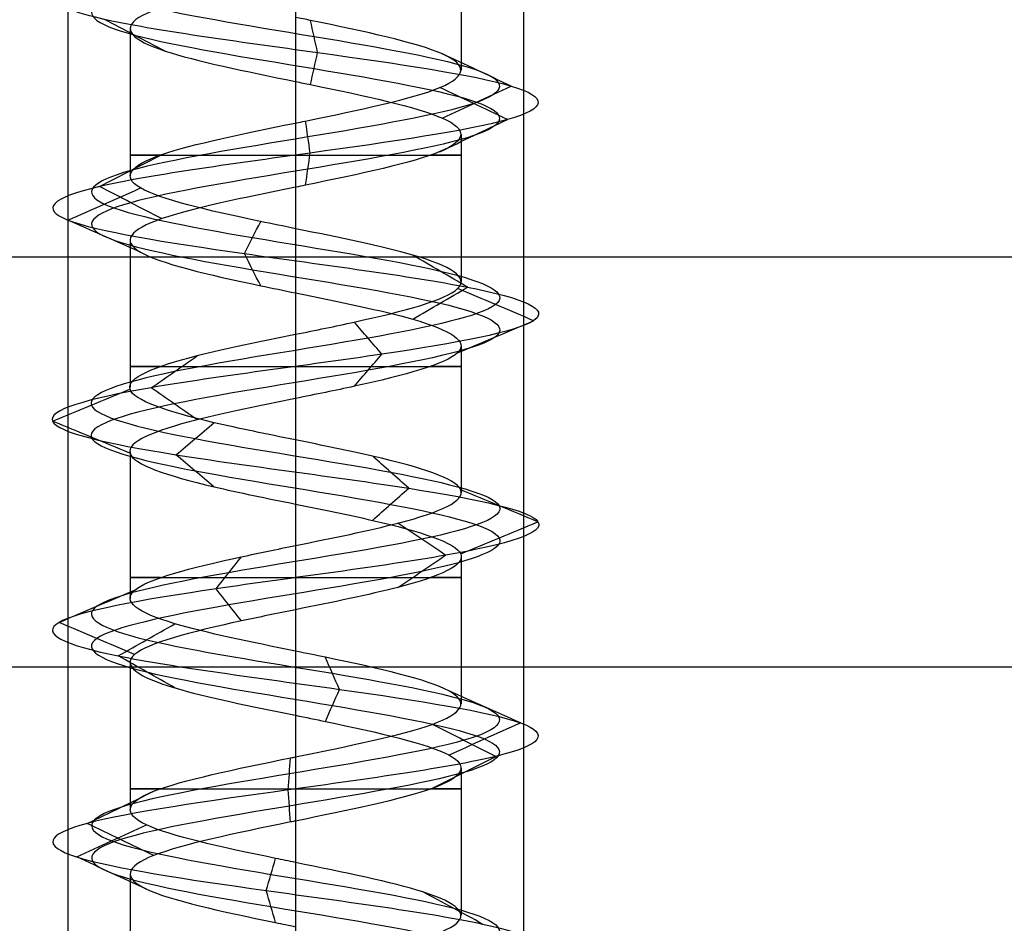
# Model space of a CAD drawing. Header units: millimetres. Extents: x -646 to 654, y -203 to 198.
# Tile 487 of 656: x -127 to -117, y 123 to 132. Entities that reach past the tile are written whole.
import ezdxf

# ---------------------------------------------------------------- set-up
doc = ezdxf.new("R2010")
doc.units = ezdxf.units.MM
doc.layers.add('Default', color=7, linetype='Continuous', true_color=0x000000)

msp = doc.modelspace()

# ---------------------------------------------------------------- linework, layer by layer
at = {"layer": 'Default', "color": 9, "true_color": 0xbebcba}
for p, q in [((-122.568, 133.503, 776.822), (-122.568, 131.887, 776.822)), ((-126.2, 132.343, 776.822), (-126.2, 130.728, 776.822)), ((-124.384, 131.763, 775.003), (-124.384, 130.148, 775.006)), ((-122.568, 131.183, 776.822), (-122.568, 129.57, 776.822)), ((-126.2, 130.024, 776.822), (-126.2, 128.41, 776.822)), ((-124.384, 129.444, 775.006), (-124.384, 127.831, 775.011)), ((-122.568, 128.864, 776.822), (-122.568, 127.251, 776.822)), ((-126.2, 127.705, 776.822), (-126.2, 126.092, 776.822)), ((-124.384, 127.127, 775.011), (-124.384, 125.513, 775.005)), ((-122.568, 126.548, 776.822), (-122.568, 124.934, 776.822)), ((-126.2, 125.389, 776.822), (-126.2, 123.774, 776.822)), ((-124.384, 124.809, 775.005), (-124.384, 123.194, 775.003)), ((-122.568, 124.229, 776.822), (-122.568, 122.615, 776.822)), ((-126.2, 123.07, 776.822), (-126.2, 121.456, 776.822))]:
    msp.add_line(p, q, dxfattribs=at)
at = {"layer": 'Default'}
for p, q in [((-636.384, 129.84, 780.822), (-1.884, 129.84, 780.822)), ((-636.384, 129.84, 873.822), (-1.884, 129.84, 873.822))]:
    msp.add_line(p, q, dxfattribs=at)
at = {"layer": 'Default', "color": 9, "true_color": 0xbebcba, "extrusion": (0, -1, 0)}
for centre, start, end in [((-124.384, 776.822, -130.956), 144.5389, 270), ((-124.384, 776.822, -130.956), 270, 35.3645), ((-124.384, 776.822, -128.638), 144.5782, 270), ((-124.384, 776.822, -128.638), 270, 35.2203), ((-124.384, 776.822, -126.32), 144.6441, 270), ((-124.384, 776.822, -126.32), 270, 35.432), ((-124.384, 776.822, -124.001), 144.6197, 270), ((-124.384, 776.822, -124.001), 270, 35.4392)]:
    msp.add_arc(centre, 1.816, start, end, dxfattribs=at)
at = {"layer": 'Default', "color": 9, "true_color": 0xbebcba}
for points, degree in [([(-124.384, 139.246, 774.583), (-123.64, 139.123, 774.583), (-122.165, 138.878, 775.383), (-121.97, 138.51, 777.91), (-123.987, 138.143, 779.438), (-126.365, 137.775, 778.577), (-126.934, 137.407, 776.111), (-125.172, 137.039, 774.296), (-122.69, 136.672, 774.789), (-121.757, 136.304, 777.141), (-123.226, 135.936, 779.202), (-125.754, 135.568, 779.087), (-127.03, 135.2, 776.902), (-125.888, 134.833, 774.644), (-123.372, 134.465, 774.377), (-121.781, 134.097, 776.345), (-122.57, 133.729, 778.749), (-125.018, 133.361, 779.392), (-126.886, 132.994, 777.686), (-126.468, 132.626, 775.19), (-124.145, 132.258, 774.187), (-122.041, 131.89, 775.592), (-122.079, 131.523, 778.122), (-124.225, 131.155, 779.464), (-126.516, 130.787, 778.391), (-126.859, 130.419, 775.884), (-124.94, 130.051, 774.235), (-122.513, 129.684, 774.951), (-121.797, 129.316, 777.378), (-123.446, 128.948, 779.297), (-125.953, 128.58, 778.954), (-127.026, 128.212, 776.662), (-125.684, 127.845, 774.517), (-123.154, 127.477, 774.479), (-121.749, 127.109, 776.583), (-122.752, 126.741, 778.906), (-125.248, 126.374, 779.324), (-126.954, 126.006, 777.456), (-126.311, 125.638, 775.008), (-123.907, 125.27, 774.219), (-121.939, 124.902, 775.809), (-122.206, 124.535, 778.326), (-124.464, 124.167, 779.468), (-126.649, 123.799, 778.191), (-126.764, 123.431, 775.664), (-124.703, 123.064, 774.195), (-122.351, 122.696, 775.128), (-121.858, 122.328, 777.61), (-123.674, 121.96, 779.372), (-126.139, 121.592, 778.803), (-127.001, 121.225, 776.424), (-125.471, 120.857, 774.409), (-122.947, 120.489, 774.6), (-121.738, 120.121, 776.822), (-122.947, 119.753, 779.045), (-125.471, 119.386, 779.236), (-127.001, 119.018, 777.22), (-126.139, 118.65, 774.841), (-123.674, 118.282, 774.273), (-121.858, 117.915, 776.035), (-122.351, 117.547, 778.517), (-124.703, 117.179, 779.449), (-126.764, 116.811, 777.981), (-126.649, 116.443, 775.453), (-124.464, 116.076, 774.177), (-122.206, 115.708, 775.319), (-121.939, 115.34, 777.835), (-123.907, 114.972, 779.425), (-126.311, 114.604, 778.636), (-126.954, 114.237, 776.189), (-125.248, 113.869, 774.32), (-122.752, 113.501, 774.739), (-121.749, 113.133, 777.062), (-123.154, 112.766, 779.166), (-125.684, 112.398, 779.127), (-127.026, 112.03, 776.982), (-125.953, 111.662, 774.691), (-123.446, 111.294, 774.348), (-121.797, 110.927, 776.267), (-122.513, 110.559, 778.694), (-124.94, 110.191, 779.41), (-126.859, 109.823, 777.761), (-126.516, 109.455, 775.254), (-124.225, 109.088, 774.181), (-122.079, 108.72, 775.522), (-122.041, 108.352, 778.052), (-124.145, 107.984, 779.458), (-126.468, 107.617, 778.454), (-126.886, 107.249, 775.959), (-125.018, 106.881, 774.253), (-122.57, 106.513, 774.895), (-121.781, 106.145, 777.299), (-123.372, 105.778, 779.267), (-125.888, 105.41, 779), (-127.03, 105.042, 776.742), (-125.754, 104.674, 774.557), (-123.226, 104.307, 774.443), (-121.757, 103.939, 776.503), (-122.69, 103.571, 778.855), (-125.172, 103.203, 779.349), (-126.934, 102.835, 777.533), (-126.365, 102.468, 775.067), (-123.987, 102.1, 774.206), (-121.97, 101.732, 775.735), (-122.165, 101.364, 778.262), (-123.64, 101.119, 779.062), (-124.384, 100.996, 779.062)], 3), ([(-124.384, 139.069, 774.156), (-123.499, 138.947, 774.156), (-121.742, 138.702, 775.109), (-121.51, 138.334, 778.116), (-123.911, 137.966, 779.936), (-126.742, 137.598, 778.912), (-127.419, 137.231, 775.976), (-125.321, 136.863, 773.815), (-122.368, 136.495, 774.402), (-121.257, 136.127, 777.202), (-123.005, 135.759, 779.655), (-126.014, 135.392, 779.518), (-127.533, 135.024, 776.917), (-126.174, 134.656, 774.23), (-123.179, 134.288, 773.912), (-121.286, 133.92, 776.254), (-122.225, 133.553, 779.116), (-125.138, 133.185, 779.881), (-127.362, 132.817, 777.85), (-126.864, 132.449, 774.879), (-124.099, 132.082, 773.685), (-121.595, 131.714, 775.358), (-121.64, 131.346, 778.37), (-124.194, 130.978, 779.967), (-126.922, 130.61, 778.689), (-127.33, 130.243, 775.705), (-125.046, 129.875, 773.742), (-122.157, 129.507, 774.595), (-121.304, 129.139, 777.483), (-123.267, 128.771, 779.768), (-126.251, 128.404, 779.36), (-127.529, 128.036, 776.632), (-125.932, 127.668, 774.078), (-122.92, 127.3, 774.033), (-121.247, 126.933, 776.537), (-122.442, 126.565, 779.302), (-125.412, 126.197, 779.8), (-127.443, 125.829, 777.576), (-126.678, 125.461, 774.663), (-123.817, 125.094, 773.724), (-121.474, 124.726, 775.617), (-121.792, 124.358, 778.612), (-124.48, 123.99, 779.971), (-127.08, 123.623, 778.452), (-127.217, 123.255, 775.443), (-124.764, 122.887, 773.695), (-121.964, 122.519, 774.805), (-121.377, 122.151, 777.759), (-123.538, 121.784, 779.857), (-126.473, 121.416, 779.18), (-127.499, 121.048, 776.348), (-125.677, 120.68, 773.95), (-122.674, 120.312, 774.177), (-121.234, 119.945, 776.822), (-122.674, 119.577, 779.468), (-125.677, 119.209, 779.695), (-127.499, 118.841, 777.296), (-126.473, 118.474, 774.464), (-123.538, 118.106, 773.788), (-121.377, 117.738, 775.885), (-121.964, 117.37, 778.839), (-124.764, 117.002, 779.949), (-127.217, 116.635, 778.201), (-127.08, 116.267, 775.193), (-124.48, 115.899, 773.673), (-121.792, 115.531, 775.033), (-121.474, 115.163, 778.028), (-123.817, 114.796, 779.921), (-126.678, 114.428, 778.981), (-127.443, 114.06, 776.068), (-125.412, 113.692, 773.844), (-122.442, 113.325, 774.342), (-121.247, 112.957, 777.107), (-122.92, 112.589, 779.612), (-125.932, 112.221, 779.566), (-127.529, 111.853, 777.012), (-126.251, 111.486, 774.285), (-123.267, 111.118, 773.877), (-121.304, 110.75, 776.161), (-122.157, 110.382, 779.05), (-125.046, 110.015, 779.902), (-127.33, 109.647, 777.939), (-126.922, 109.279, 774.955), (-124.194, 108.911, 773.678), (-121.64, 108.543, 775.275), (-121.595, 108.176, 778.286), (-124.099, 107.808, 779.959), (-126.864, 107.44, 778.765), (-127.362, 107.072, 775.795), (-125.138, 106.704, 773.764), (-122.225, 106.337, 774.528), (-121.286, 105.969, 777.39), (-123.179, 105.601, 779.733), (-126.174, 105.233, 779.415), (-127.533, 104.866, 776.727), (-126.014, 104.498, 774.126), (-123.005, 104.13, 773.99), (-121.257, 103.762, 776.442), (-122.368, 103.394, 779.242), (-125.321, 103.027, 779.83), (-127.419, 102.659, 777.668), (-126.742, 102.291, 774.733), (-123.911, 101.923, 773.709), (-121.51, 101.555, 775.528), (-121.742, 101.188, 778.535), (-123.499, 100.942, 779.488), (-124.384, 100.82, 779.488)], 3), ([(-124.384, 138.893, 774.583), (-123.64, 138.77, 774.583), (-122.165, 138.525, 775.383), (-121.97, 138.157, 777.909), (-123.987, 137.79, 779.438), (-126.365, 137.422, 778.577), (-126.934, 137.054, 776.111), (-125.172, 136.686, 774.296), (-122.69, 136.318, 774.789), (-121.757, 135.951, 777.141), (-123.226, 135.583, 779.202), (-125.753, 135.215, 779.087), (-127.03, 134.847, 776.902), (-125.888, 134.479, 774.644), (-123.372, 134.112, 774.377), (-121.781, 133.744, 776.345), (-122.57, 133.376, 778.749), (-125.018, 133.008, 779.392), (-126.886, 132.641, 777.686), (-126.468, 132.273, 775.19), (-124.145, 131.905, 774.187), (-122.041, 131.537, 775.592), (-122.079, 131.169, 778.122), (-124.225, 130.802, 779.464), (-126.516, 130.434, 778.391), (-126.859, 130.066, 775.884), (-124.94, 129.698, 774.235), (-122.513, 129.331, 774.951), (-121.797, 128.963, 777.378), (-123.446, 128.595, 779.297), (-125.953, 128.227, 778.954), (-127.026, 127.859, 776.662), (-125.684, 127.492, 774.517), (-123.154, 127.124, 774.479), (-121.749, 126.756, 776.583), (-122.752, 126.388, 778.905), (-125.248, 126.02, 779.324), (-126.954, 125.653, 777.456), (-126.311, 125.285, 775.008), (-123.907, 124.917, 774.219), (-121.939, 124.549, 775.809), (-122.206, 124.182, 778.326), (-124.464, 123.814, 779.468), (-126.649, 123.446, 778.191), (-126.764, 123.078, 775.664), (-124.703, 122.71, 774.195), (-122.351, 122.343, 775.128), (-121.858, 121.975, 777.61), (-123.674, 121.607, 779.372), (-126.139, 121.239, 778.803), (-127.001, 120.871, 776.424), (-125.471, 120.504, 774.409), (-122.947, 120.136, 774.6), (-121.738, 119.768, 776.822), (-122.947, 119.4, 779.045), (-125.471, 119.033, 779.236), (-127.001, 118.665, 777.22), (-126.139, 118.297, 774.841), (-123.674, 117.929, 774.273), (-121.858, 117.561, 776.035), (-122.351, 117.194, 778.517), (-124.703, 116.826, 779.449), (-126.764, 116.458, 777.981), (-126.649, 116.09, 775.453), (-124.464, 115.722, 774.177), (-122.206, 115.355, 775.319), (-121.939, 114.987, 777.835), (-123.907, 114.619, 779.425), (-126.311, 114.251, 778.636), (-126.954, 113.884, 776.189), (-125.248, 113.516, 774.32), (-122.752, 113.148, 774.739), (-121.749, 112.78, 777.062), (-123.154, 112.412, 779.166), (-125.684, 112.045, 779.127), (-127.026, 111.677, 776.982), (-125.953, 111.309, 774.691), (-123.446, 110.941, 774.348), (-121.797, 110.574, 776.267), (-122.513, 110.206, 778.694), (-124.94, 109.838, 779.41), (-126.859, 109.47, 777.761), (-126.516, 109.102, 775.254), (-124.225, 108.735, 774.181), (-122.079, 108.367, 775.522), (-122.041, 107.999, 778.052), (-124.145, 107.631, 779.458), (-126.468, 107.263, 778.454), (-126.886, 106.896, 775.959), (-125.018, 106.528, 774.253), (-122.57, 106.16, 774.895), (-121.781, 105.792, 777.299), (-123.372, 105.425, 779.267), (-125.888, 105.057, 779), (-127.03, 104.689, 776.742), (-125.753, 104.321, 774.557), (-123.226, 103.953, 774.443), (-121.757, 103.586, 776.503), (-122.69, 103.218, 778.855), (-125.172, 102.85, 779.349), (-126.934, 102.482, 777.533), (-126.365, 102.114, 775.067), (-123.987, 101.747, 774.206), (-121.97, 101.379, 775.735), (-122.165, 101.011, 778.262), (-123.64, 100.766, 779.062), (-124.384, 100.643, 779.062)], 3), ([(-124.384, 132.922, 778.638), (-124.384, 132.115, 778.638), (-124.384, 131.308, 778.638)], 2), ([(-125.816, 132.097, 775.701), (-126.039, 132.214, 775.526), (-126.263, 132.332, 775.351), (-126.486, 132.449, 775.175)], 3), ([(-124.143, 132.082, 774.163), (-124.168, 132.199, 774.446), (-124.194, 132.317, 774.729), (-124.22, 132.434, 775.012)], 3), ([(-124.22, 131.729, 775.012), (-124.194, 131.847, 774.729), (-124.168, 131.964, 774.446), (-124.143, 132.082, 774.163)], 3), ([(-122.02, 131.714, 775.581), (-122.272, 131.831, 775.713), (-122.523, 131.949, 775.846), (-122.775, 132.066, 775.978)], 3), ([(-122.059, 131.346, 778.134), (-122.306, 131.464, 777.994), (-122.554, 131.581, 777.855), (-122.802, 131.699, 777.715)], 3), ([(-122.775, 131.361, 775.978), (-122.523, 131.479, 775.846), (-122.272, 131.596, 775.713), (-122.02, 131.714, 775.581)], 3), ([(-122.802, 130.993, 777.715), (-122.554, 131.111, 777.855), (-122.306, 131.228, 777.994), (-122.059, 131.346, 778.134)], 3), ([(-124.223, 130.978, 779.488), (-124.24, 131.096, 779.204), (-124.257, 131.214, 778.919), (-124.275, 131.331, 778.635)], 3), ([(-126.535, 130.61, 778.405), (-126.306, 130.728, 778.236), (-126.077, 130.845, 778.068), (-125.848, 130.963, 777.899)], 3), ([(-124.275, 130.625, 778.636), (-124.257, 130.743, 778.92), (-124.24, 130.861, 779.204), (-124.223, 130.978, 779.488)], 3), ([(-126.881, 130.243, 775.875), (-126.616, 130.36, 775.976), (-126.35, 130.477, 776.077), (-126.085, 130.595, 776.177)], 3), ([(-125.848, 130.258, 777.899), (-126.077, 130.375, 778.068), (-126.306, 130.493, 778.236), (-126.535, 130.61, 778.405)], 3), ([(-124.384, 130.604, 778.638), (-124.384, 129.797, 778.638), (-124.384, 128.99, 778.638)], 2), ([(-126.084, 129.89, 776.178), (-126.35, 130.008, 776.077), (-126.615, 130.125, 775.976), (-126.881, 130.243, 775.875)], 3), ([(-124.945, 129.875, 774.211), (-124.885, 129.992, 774.489), (-124.826, 130.109, 774.766), (-124.766, 130.227, 775.043)], 3), ([(-124.766, 129.522, 775.045), (-124.826, 129.64, 774.767), (-124.885, 129.757, 774.489), (-124.945, 129.875, 774.211)], 3), ([(-122.496, 129.507, 774.934), (-122.697, 129.625, 775.135), (-122.898, 129.742, 775.336), (-123.099, 129.859, 775.537)], 3), ([(-123.099, 129.155, 775.536), (-122.898, 129.272, 775.336), (-122.697, 129.39, 775.135), (-122.496, 129.507, 774.934)], 3), ([(-121.774, 129.139, 777.383), (-122.051, 129.257, 777.323), (-122.329, 129.374, 777.263), (-122.607, 129.492, 777.204)], 3), ([(-123.437, 128.771, 779.319), (-123.538, 128.889, 779.054), (-123.639, 129.006, 778.789), (-123.739, 129.123, 778.524)], 3), ([(-122.606, 128.787, 777.204), (-122.328, 128.905, 777.264), (-122.051, 129.022, 777.323), (-121.774, 129.139, 777.383)], 3), ([(-125.967, 128.404, 778.973), (-125.799, 128.521, 778.745), (-125.631, 128.638, 778.517), (-125.463, 128.755, 778.289)], 3), ([(-123.739, 128.42, 778.524), (-123.638, 128.537, 778.789), (-123.538, 128.654, 779.054), (-123.437, 128.771, 779.319)], 3), ([(-127.05, 128.036, 776.661), (-126.767, 128.153, 776.678), (-126.484, 128.27, 776.695), (-126.202, 128.387, 776.712)], 3), ([(-125.463, 128.052, 778.289), (-125.631, 128.169, 778.517), (-125.799, 128.287, 778.745), (-125.967, 128.404, 778.973)], 3), ([(-124.384, 128.286, 778.638), (-124.384, 127.479, 778.638), (-124.384, 126.672, 778.638)], 2), ([(-126.202, 127.685, 776.712), (-126.484, 127.802, 776.695), (-126.767, 127.919, 776.678), (-127.05, 128.036, 776.661)], 3), ([(-125.696, 127.668, 774.496), (-125.557, 127.785, 774.743), (-125.418, 127.902, 774.99), (-125.279, 128.02, 775.237)], 3), ([(-125.279, 127.317, 775.237), (-125.418, 127.434, 774.99), (-125.557, 127.551, 774.743), (-125.696, 127.668, 774.496)], 3), ([(-123.143, 127.3, 774.458), (-123.275, 127.417, 774.709), (-123.407, 127.535, 774.959), (-123.538, 127.652, 775.21)], 3), ([(-123.538, 126.949, 775.21), (-123.407, 127.066, 774.959), (-123.275, 127.183, 774.709), (-123.143, 127.3, 774.458)], 3), ([(-121.725, 126.933, 776.581), (-122.007, 127.05, 776.606), (-122.289, 127.167, 776.632), (-122.571, 127.284, 776.657)], 3), ([(-122.738, 126.565, 778.924), (-122.912, 126.682, 778.701), (-123.087, 126.799, 778.478), (-123.262, 126.916, 778.255)], 3), ([(-122.571, 126.581, 776.657), (-122.289, 126.698, 776.632), (-122.007, 126.815, 776.606), (-121.725, 126.933, 776.581)], 3), ([(-125.255, 126.197, 779.346), (-125.163, 126.314, 779.078), (-125.07, 126.431, 778.81), (-124.978, 126.549, 778.542)], 3), ([(-123.262, 126.213, 778.255), (-123.087, 126.33, 778.478), (-122.912, 126.448, 778.701), (-122.738, 126.565, 778.924)], 3), ([(-126.977, 125.829, 777.461), (-126.701, 125.947, 777.393), (-126.425, 126.064, 777.325), (-126.15, 126.182, 777.257)], 3), ([(-124.978, 125.845, 778.542), (-125.07, 125.963, 778.81), (-125.163, 126.08, 779.078), (-125.255, 126.197, 779.346)], 3), ([(-124.384, 125.968, 778.638), (-124.384, 125.161, 778.638), (-124.384, 124.354, 778.638)], 2), ([(-126.15, 125.477, 777.257), (-126.426, 125.594, 777.325), (-126.701, 125.712, 777.393), (-126.977, 125.829, 777.461)], 3), ([(-126.329, 125.461, 774.992), (-126.122, 125.579, 775.187), (-125.915, 125.696, 775.381), (-125.708, 125.814, 775.576)], 3), ([(-125.708, 125.109, 775.576), (-125.915, 125.226, 775.382), (-126.122, 125.344, 775.187), (-126.329, 125.461, 774.992)], 3), ([(-123.903, 125.094, 774.196), (-123.954, 125.211, 774.475), (-124.005, 125.328, 774.754), (-124.056, 125.445, 775.032)], 3), ([(-124.057, 124.741, 775.035), (-124.006, 124.858, 774.755), (-123.954, 124.976, 774.475), (-123.903, 125.094, 774.196)], 3), ([(-121.917, 124.726, 775.8), (-122.179, 124.843, 775.909), (-122.442, 124.96, 776.017), (-122.704, 125.078, 776.126)], 3), ([(-122.187, 124.358, 778.339), (-122.421, 124.476, 778.178), (-122.655, 124.593, 778.016), (-122.888, 124.711, 777.855)], 3), ([(-122.706, 124.373, 776.127), (-122.443, 124.491, 776.018), (-122.18, 124.608, 775.909), (-121.917, 124.726, 775.8)], 3), ([(-124.465, 123.99, 779.491), (-124.456, 124.108, 779.207), (-124.448, 124.226, 778.922), (-124.439, 124.343, 778.638)], 3), ([(-122.889, 124.005, 777.854), (-122.655, 124.123, 778.016), (-122.421, 124.24, 778.177), (-122.187, 124.358, 778.339)], 3), ([(-126.67, 123.623, 778.204), (-126.426, 123.74, 778.056), (-126.183, 123.858, 777.909), (-125.939, 123.975, 777.762)], 3), ([(-124.439, 123.637, 778.638), (-124.448, 123.755, 778.922), (-124.456, 123.873, 779.207), (-124.465, 123.99, 779.491)], 3), ([(-126.785, 123.255, 775.653), (-126.53, 123.372, 775.778), (-126.274, 123.49, 775.902), (-126.018, 123.607, 776.027)], 3), ([(-125.939, 123.27, 777.762), (-126.183, 123.387, 777.909), (-126.426, 123.505, 778.056), (-126.67, 123.623, 778.204)], 3), ([(-124.384, 123.649, 778.638), (-124.384, 122.842, 778.638), (-124.384, 122.035, 778.638)], 2), ([(-126.018, 122.902, 776.027), (-126.274, 123.02, 775.902), (-126.53, 123.137, 775.778), (-126.785, 123.255, 775.653)], 3), ([(-124.706, 122.887, 774.171), (-124.672, 123.004, 774.453), (-124.638, 123.122, 774.736), (-124.603, 123.239, 775.018)], 3), ([(-124.603, 122.534, 775.018), (-124.638, 122.652, 774.736), (-124.672, 122.769, 774.453), (-124.706, 122.887, 774.171)], 3), ([(-122.333, 122.519, 775.113), (-122.551, 122.637, 775.294), (-122.769, 122.754, 775.476), (-122.988, 122.871, 775.658)], 3)]:
    msp.add_open_spline(points, degree=degree, dxfattribs=at)
at = {"layer": 'Default'}
for points in [[(-126.884, 134.34, 776.322), (-126.884, 111.84, 776.322), (-126.884, 89.34, 776.322)], [(-124.384, 134.34, 778.822), (-124.384, 111.84, 778.822), (-124.384, 89.34, 778.822)], [(-124.384, 134.34, 773.822), (-124.384, 111.84, 773.822), (-124.384, 89.34, 773.822)], [(-121.884, 134.34, 776.322), (-121.884, 111.84, 776.322), (-121.884, 89.34, 776.322)], [(-636.384, 125.34, 780.822), (-319.134, 125.34, 780.822), (-1.884, 125.34, 780.822)], [(-636.384, 125.34, 873.822), (-319.134, 125.34, 873.822), (-1.884, 125.34, 873.822)], [(-636.384, 125.34, 827.322), (-319.134, 125.34, 827.322), (-1.884, 125.34, 827.322)]]:
    msp.add_open_spline(points, degree=2, dxfattribs=at)
at = {"layer": 'Default', "color": 9, "true_color": 0xbebcba}
for points, knots in [([(-124.384, 132.922, 778.638), (-124.531, 132.892, 778.639), (-125.279, 132.74, 778.556), (-126.412, 132.465, 777.522), (-126.083, 132.109, 775.56), (-124.93, 131.875, 775.007), (-124.384, 131.763, 775.003)], [-16.735145, -16.735145, -16.735145, -16.735145, -16.091486, -13.436391, -10.781296, -8.369707, -8.369707, -8.369707, -8.369707]), ([(-124.384, 131.308, 778.638), (-124.348, 131.315, 778.638), (-124.312, 131.323, 778.637), (-124.275, 131.33, 778.635), (-123.675, 131.453, 778.599), (-123.096, 131.575, 778.237), (-122.8, 131.698, 777.714), (-122.505, 131.821, 777.191), (-122.495, 131.943, 776.507), (-122.774, 132.066, 775.975), (-123.053, 132.188, 775.443), (-123.621, 132.311, 775.064), (-124.219, 132.434, 775.01), (-124.274, 132.445, 775.005), (-124.329, 132.456, 775.002), (-124.384, 132.467, 775.003)], [-15.638496, -15.638496, -15.638496, -15.638496, -15.494179, -15.494179, -15.494179, -13.008298, -13.008298, -13.008298, -10.523023, -10.523023, -10.523023, -8.037877, -8.037877, -8.037877, -7.809918, -7.809918, -7.809918, -7.809918]), ([(-124.384, 131.763, 775.003), (-124.329, 131.752, 775.002), (-123.673, 131.618, 775.029), (-122.484, 131.362, 775.823), (-122.516, 130.994, 777.874), (-123.711, 130.741, 778.621), (-124.348, 130.611, 778.638), (-124.384, 130.604, 778.638)], [-8.369707, -8.369707, -8.369707, -8.369707, -8.1262, -5.471105, -2.81601, -0.160914, 0, 0, 0, 0]), ([(-124.384, 130.148, 775.006), (-124.513, 130.175, 775.004), (-124.641, 130.201, 775.017), (-124.767, 130.227, 775.043), (-125.354, 130.35, 775.169), (-125.872, 130.472, 775.615), (-126.085, 130.595, 776.176), (-126.298, 130.717, 776.737), (-126.206, 130.84, 777.415), (-125.85, 130.962, 777.898), (-125.515, 131.078, 778.352), (-124.949, 131.193, 778.635), (-124.384, 131.308, 778.638)], [-7.823676, -7.823676, -7.823676, -7.823676, -7.293295, -7.293295, -7.293295, -4.808244, -4.808244, -4.808244, -2.323295, -2.323295, -2.323295, 0, 0, 0, 0]), ([(-124.384, 130.604, 778.638), (-124.949, 130.489, 778.635), (-126.119, 130.251, 778.051), (-126.391, 129.891, 776.06), (-125.243, 129.619, 775.074), (-124.513, 129.47, 775.004), (-124.384, 129.444, 775.006)], [-16.717817, -16.717817, -16.717817, -16.717817, -14.227024, -11.574528, -8.922032, -8.356096, -8.356096, -8.356096, -8.356096]), ([(-124.384, 128.99, 778.638), (-124.164, 129.034, 778.639), (-123.945, 129.079, 778.602), (-123.741, 129.124, 778.525), (-123.179, 129.246, 778.311), (-122.733, 129.369, 777.793), (-122.607, 129.491, 777.205), (-122.481, 129.614, 776.617), (-122.674, 129.737, 775.961), (-123.099, 129.859, 775.536), (-123.433, 129.956, 775.202), (-123.91, 130.052, 775.011), (-124.384, 130.148, 775.006)], [-15.625304, -15.625304, -15.625304, -15.625304, -14.752315, -14.752315, -14.752315, -12.265708, -12.265708, -12.265708, -9.779131, -9.779131, -9.779131, -7.823676, -7.823676, -7.823676, -7.823676]), ([(-124.384, 129.444, 775.006), (-123.91, 129.348, 775.011), (-122.827, 129.129, 775.445), (-122.287, 128.787, 777.274), (-123.341, 128.497, 778.5), (-124.164, 128.33, 778.639), (-124.384, 128.286, 778.638)], [-8.356096, -8.356096, -8.356096, -8.356096, -6.269536, -3.61704, -0.964544, 0, 0, 0, 0]), ([(-124.384, 127.831, 775.011), (-124.696, 127.894, 775.011), (-125.008, 127.957, 775.088), (-125.278, 128.02, 775.24), (-125.801, 128.143, 775.535), (-126.164, 128.265, 776.115), (-126.2, 128.388, 776.714), (-126.236, 128.511, 777.314), (-125.946, 128.633, 777.933), (-125.462, 128.756, 778.289), (-125.155, 128.834, 778.516), (-124.769, 128.912, 778.635), (-124.384, 128.99, 778.638)], [-7.796921, -7.796921, -7.796921, -7.796921, -6.516555, -6.516555, -6.516555, -4.030681, -4.030681, -4.030681, -1.544826, -1.544826, -1.544826, 0, 0, 0, 0]), ([(-124.384, 128.286, 778.638), (-124.769, 128.208, 778.635), (-125.762, 128.007, 778.327), (-126.526, 127.684, 776.695), (-125.614, 127.376, 775.236), (-124.696, 127.19, 775.011), (-124.384, 127.127, 775.011)], [-16.671132, -16.671132, -16.671132, -16.671132, -14.989298, -12.343786, -9.698274, -8.335658, -8.335658, -8.335658, -8.335658]), ([(-124.384, 126.672, 778.638), (-123.982, 126.754, 778.635), (-123.577, 126.835, 778.502), (-123.263, 126.917, 778.256), (-122.79, 127.039, 777.885), (-122.519, 127.162, 777.258), (-122.573, 127.285, 776.659), (-122.627, 127.407, 776.061), (-123.007, 127.53, 775.493), (-123.539, 127.652, 775.214), (-123.797, 127.712, 775.078), (-124.091, 127.771, 775.011), (-124.384, 127.831, 775.011)], [-15.59455, -15.59455, -15.59455, -15.59455, -13.973848, -13.973848, -13.973848, -11.488128, -11.488128, -11.488128, -9.002379, -9.002379, -9.002379, -7.796921, -7.796921, -7.796921, -7.796921]), ([(-124.384, 127.127, 775.011), (-124.091, 127.067, 775.011), (-123.191, 126.885, 775.217), (-122.247, 126.58, 776.63), (-122.97, 126.254, 778.303), (-123.982, 126.049, 778.635), (-124.384, 125.968, 778.638)], [-8.335658, -8.335658, -8.335658, -8.335658, -7.052762, -4.40725, -1.761738, 0, 0, 0, 0]), ([(-124.384, 125.513, 775.005), (-124.876, 125.613, 775.01), (-125.372, 125.713, 775.218), (-125.708, 125.814, 775.575), (-126.12, 125.936, 776.013), (-126.293, 126.059, 776.675), (-126.149, 126.181, 777.258), (-126.005, 126.304, 777.842), (-125.544, 126.426, 778.347), (-124.976, 126.549, 778.543), (-124.787, 126.59, 778.608), (-124.586, 126.631, 778.639), (-124.384, 126.672, 778.638)], [-7.803231, -7.803231, -7.803231, -7.803231, -5.772465, -5.772465, -5.772465, -3.285917, -3.285917, -3.285917, -0.799324, -0.799324, -0.799324, 0, 0, 0, 0]), ([(-124.384, 125.968, 778.638), (-124.586, 125.927, 778.639), (-125.39, 125.763, 778.515), (-126.467, 125.477, 777.336), (-125.978, 125.132, 775.473), (-124.876, 124.909, 775.01), (-124.384, 124.809, 775.005)], [-16.728505, -16.728505, -16.728505, -16.728505, -15.8438, -13.189681, -10.535562, -8.367307, -8.367307, -8.367307, -8.367307]), ([(-124.384, 124.354, 778.638), (-123.802, 124.472, 778.637), (-123.218, 124.591, 778.332), (-122.887, 124.71, 777.853), (-122.546, 124.833, 777.359), (-122.474, 124.955, 776.679), (-122.704, 125.078, 776.125), (-122.933, 125.201, 775.57), (-123.465, 125.323, 775.14), (-124.056, 125.446, 775.032), (-124.164, 125.468, 775.013), (-124.274, 125.491, 775.004), (-124.384, 125.513, 775.005)], [-15.632466, -15.632466, -15.632466, -15.632466, -13.228322, -13.228322, -13.228322, -10.743345, -10.743345, -10.743345, -8.258283, -8.258283, -8.258283, -7.803231, -7.803231, -7.803231, -7.803231]), ([(-124.384, 124.809, 775.005), (-124.274, 124.786, 775.004), (-123.562, 124.641, 775.062), (-122.401, 124.374, 776), (-122.616, 124.01, 778.018), (-123.802, 123.768, 778.637), (-124.384, 123.649, 778.638)], [-8.367307, -8.367307, -8.367307, -8.367307, -7.881443, -5.227324, -2.573205, 0, 0, 0, 0]), ([(-124.384, 123.194, 775.003), (-124.458, 123.209, 775.003), (-124.531, 123.224, 775.007), (-124.604, 123.239, 775.015), (-125.2, 123.362, 775.088), (-125.757, 123.484, 775.484), (-126.02, 123.607, 776.024), (-126.283, 123.729, 776.564), (-126.252, 123.852, 777.247), (-125.941, 123.975, 777.761), (-125.63, 124.097, 778.275), (-125.039, 124.22, 778.619), (-124.439, 124.342, 778.637), (-124.421, 124.346, 778.638), (-124.403, 124.35, 778.638), (-124.384, 124.354, 778.638)], [-7.832008, -7.832008, -7.832008, -7.832008, -7.528171, -7.528171, -7.528171, -5.043059, -5.043059, -5.043059, -2.557914, -2.557914, -2.557914, -0.07214, -0.07214, -0.07214, 0, 0, 0, 0]), ([(-124.384, 123.649, 778.638), (-124.403, 123.646, 778.638), (-125.022, 123.519, 778.63), (-126.221, 123.27, 777.93), (-126.314, 122.903, 775.881), (-125.132, 122.642, 775.039), (-124.458, 122.505, 775.003), (-124.384, 122.49, 775.003)], [-16.737468, -16.737468, -16.737468, -16.737468, -16.657, -14.001537, -11.346073, -8.690609, -8.366026, -8.366026, -8.366026, -8.366026]), ([(-124.384, 122.035, 778.638), (-124.22, 122.069, 778.639), (-124.055, 122.102, 778.619), (-123.897, 122.136, 778.575), (-123.319, 122.258, 778.413), (-122.828, 122.381, 777.937), (-122.649, 122.503, 777.363), (-122.47, 122.626, 776.79), (-122.604, 122.749, 776.119), (-122.988, 122.871, 775.657), (-123.325, 122.979, 775.252), (-123.856, 123.086, 775.008), (-124.384, 123.194, 775.003)], [-15.63939, -15.63939, -15.63939, -15.63939, -14.986777, -14.986777, -14.986777, -12.500257, -12.500257, -12.500257, -10.013878, -10.013878, -10.013878, -7.832008, -7.832008, -7.832008, -7.832008])]:
    msp.add_open_spline(points, degree=3, knots=knots, dxfattribs=at)

doc.saveas('drawing.dxf')
